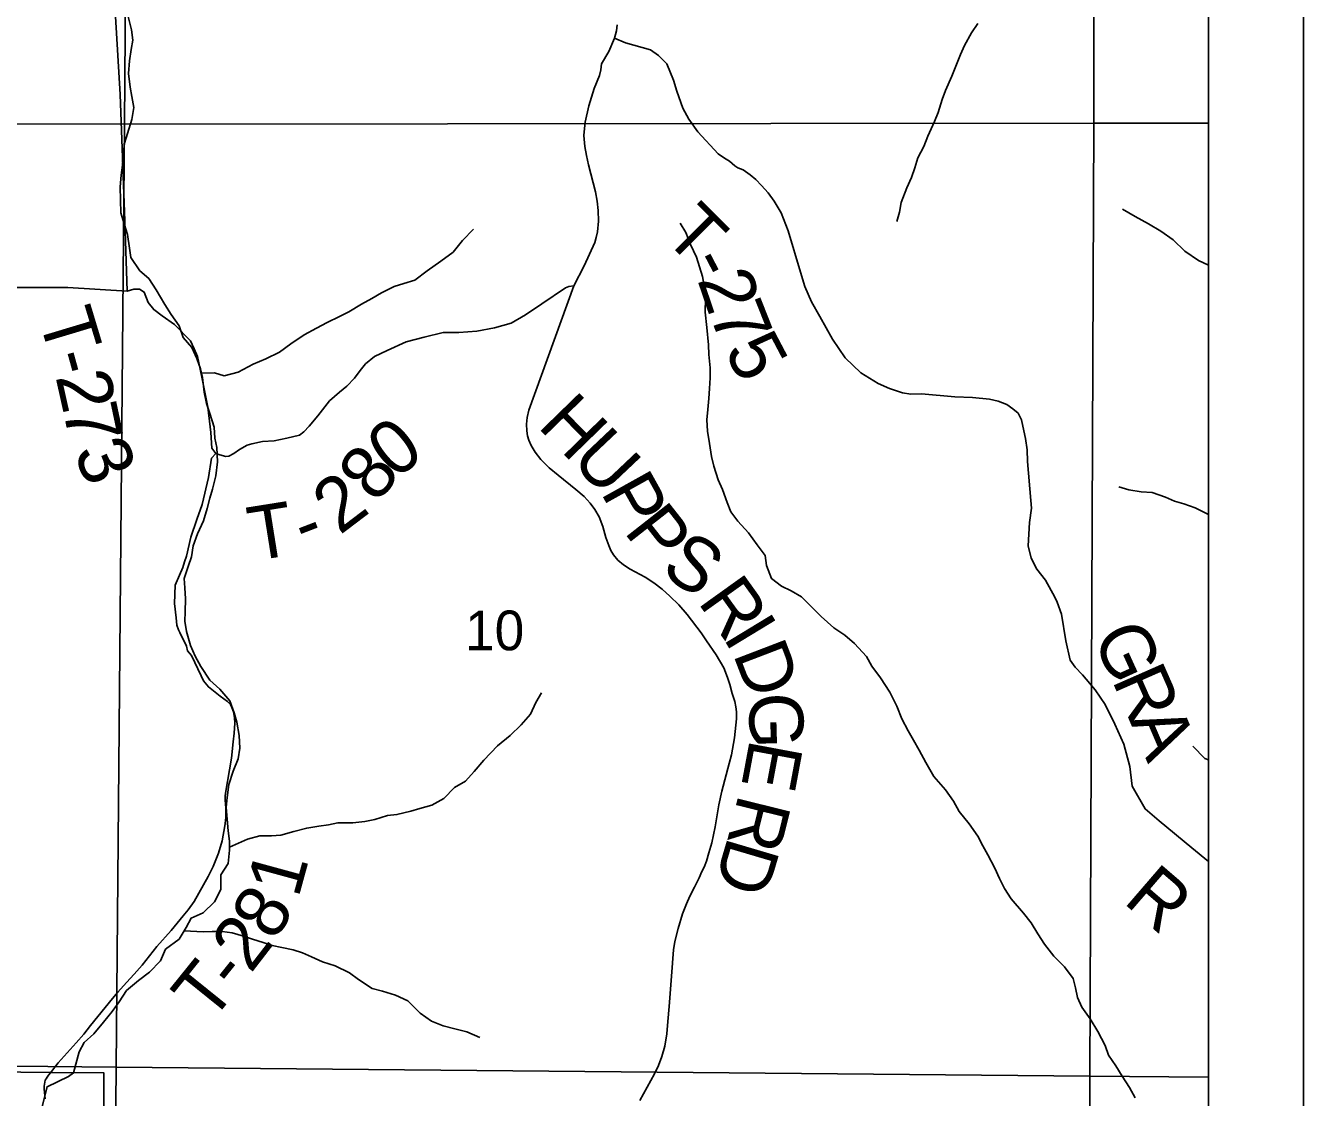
# Model space of a CAD drawing. Extents: x 0 to 34, y 0 to 22.
# Drawn here: x 7.655 to 9, y 16.596 to 17.724 of the extents above; entities that cross this region are included whole.
import ezdxf

# ---------------------------------------------------------------- set-up
doc = ezdxf.new("R2010")
doc.units = 0
for name, color, linetype in [('Default', 7, 'Continuous'), ('GM_X_Minor_River', 7, 'Continuous'), ('GM_X_Rail_Line', 7, 'Continuous'), ('GM_X_Section', 7, 'Continuous'), ('GM_X_Section_Text', 7, 'Continuous'), ('GM_X_Township_Road', 7, 'Continuous'), ('GM_X_Township_Road_Text', 7, 'Continuous'), ('SH_Cut_Line', 7, 'Continuous'), ('SH_Data', 7, 'Continuous')]:
    doc.layers.add(name, color=color, linetype=linetype)

msp = doc.modelspace()

# ---------------------------------------------------------------- linework, layer by layer
at = {"layer": 'Default'}
for points in [[(8.9, 17.6215), (8.9, 18.6179), (8.8175, 18.6179), (8.7788, 18.6182), (8.7796, 17.6215)], [(8.9, 16.6172), (8.9, 17.6215), (8.7796, 17.6215), (8.7751, 16.6184)], [(8.9, 15.6097), (8.9, 16.6172), (8.7751, 16.6184), (8.7763, 15.6092)]]:
    msp.add_lwpolyline(points, close=True, dxfattribs=at)
at = {"layer": 'GM_X_Minor_River'}
for points in [[(7.7057, 16.622), (7.7117, 16.6439), (7.7169, 16.6538), (7.7271, 16.663), (7.7373, 16.6752), (7.7463, 16.6866), (7.7539, 16.6966), (7.7614, 16.7084), (7.7742, 16.7191), (7.7859, 16.7279), (7.7972, 16.7397), (7.8025, 16.7519), (7.8168, 16.7626), (7.8244, 16.7748), (7.8296, 16.7847), (7.8421, 16.7904), (7.8542, 16.8019), (7.8609, 16.8148), (7.8608, 16.8304), (7.8687, 16.8422), (7.8701, 16.8562), (7.8701, 16.8657), (7.8685, 16.8767), (7.8676, 16.8888), (7.8664, 16.9013), (7.8675, 16.9116), (7.8693, 16.9253), (7.8738, 16.9393), (7.879, 16.9523), (7.8808, 16.9636), (7.88, 16.9769), (7.8776, 16.9909), (7.8749, 17.0008), (7.8702, 17.0136), (7.8599, 17.0257), (7.8492, 17.0351), (7.8396, 17.0498), (7.8339, 17.0604), (7.8289, 17.0718), (7.8246, 17.0865), (7.823, 17.0975), (7.8233, 17.107), (7.8236, 17.121), (7.8228, 17.1324), (7.8223, 17.1423), (7.8264, 17.1548), (7.8301, 17.1651), (7.8316, 17.1765), (7.8364, 17.1894), (7.8424, 17.2031), (7.8465, 17.216), (7.8491, 17.2267), (7.8521, 17.2362), (7.8554, 17.2502), (7.8572, 17.265), (7.8567, 17.2802), (7.8544, 17.29), (7.8539, 17.3014), (7.8493, 17.3158), (7.8458, 17.3264), (7.8434, 17.3385), (7.8414, 17.3537), (7.8395, 17.3631), (7.8356, 17.3737), (7.8302, 17.3855), (7.821, 17.396), (7.8171, 17.4081), (7.8087, 17.4202), (7.8018, 17.4308), (7.7926, 17.4463), (7.7849, 17.458), (7.7754, 17.4663), (7.7662, 17.4802), (7.7646, 17.4901), (7.7626, 17.5045), (7.7587, 17.5166), (7.7556, 17.5272), (7.7551, 17.5405), (7.755, 17.5545), (7.7561, 17.567), (7.7572, 17.5773), (7.7579, 17.5875), (7.7593, 17.6004), (7.7627, 17.6107), (7.7671, 17.6255), (7.7693, 17.638), (7.7673, 17.6498), (7.7654, 17.6596), (7.7638, 17.674), (7.7648, 17.6873), (7.7666, 17.6991), (7.7681, 17.709), (7.7669, 17.7199), (7.7634, 17.734)], [(8.6572, 17.7265), (8.6508, 17.7166), (8.6433, 17.7033), (8.6392, 17.6938), (8.6343, 17.6816), (8.6299, 17.671), (8.6235, 17.6561), (8.6198, 17.6466), (8.6157, 17.6329), (8.6116, 17.6234), (8.6048, 17.6078), (8.6004, 17.5972), (8.5944, 17.585), (8.591, 17.5744), (8.5877, 17.5645), (8.5828, 17.5534), (8.5768, 17.5382), (8.575, 17.528), (8.572, 17.5181)], [(8.9, 17.4722), (8.8897, 17.4769), (8.8752, 17.4867), (8.863, 17.4988), (8.85, 17.5078), (8.8371, 17.5157), (8.823, 17.5235), (8.8096, 17.531)], [(7.8405, 17.3583), (7.8543, 17.3587), (7.8642, 17.3557), (7.879, 17.3596), (7.8949, 17.368), (7.9081, 17.3734), (7.9225, 17.3804), (7.9346, 17.3892), (7.9486, 17.3987), (7.9614, 17.4057), (7.9728, 17.4118), (7.9857, 17.4179), (7.9955, 17.4229), (8.0087, 17.431), (8.0197, 17.4371), (8.0299, 17.4429), (8.0432, 17.4498), (8.0534, 17.4529), (8.0648, 17.4564), (8.078, 17.466), (8.0924, 17.4763), (8.1052, 17.4859), (8.115, 17.4981), (8.1267, 17.5099)], [(8.823, 16.5954), (8.8169, 16.6064), (8.8092, 16.6185), (8.8027, 16.6291), (8.795, 16.6404), (8.7915, 16.6506), (8.7838, 16.6653), (8.7757, 16.6789), (8.7669, 16.691), (8.7623, 16.7012), (8.76, 16.7115), (8.7576, 16.7213), (8.7484, 16.7334), (8.7373, 16.7447), (8.7274, 16.7575), (8.7205, 16.7681), (8.7136, 16.7798), (8.7055, 16.79), (8.6925, 16.8051), (8.6856, 16.816), (8.6802, 16.8266), (8.6752, 16.8372), (8.6679, 16.8512), (8.6625, 16.861), (8.6575, 16.8709), (8.6483, 16.8841), (8.6376, 16.8969), (8.6319, 16.9079), (8.6234, 16.9199), (8.6112, 16.9339), (8.6027, 16.9486), (8.5958, 16.9615), (8.5897, 16.9721), (8.5839, 16.9819), (8.5774, 16.9944), (8.572, 17.008), (8.5646, 17.0227), (8.5551, 17.0378), (8.5459, 17.0499), (8.5401, 17.0601), (8.5275, 17.0737), (8.5175, 17.0827), (8.5057, 17.0902), (8.4924, 17.1023), (8.4717, 17.123), (8.461, 17.1294), (8.4508, 17.1342), (8.4401, 17.1421), (8.435, 17.1561), (8.4335, 17.1664), (8.425, 17.1777), (8.4162, 17.1902), (8.4047, 17.2026), (8.3975, 17.2124), (8.3936, 17.2222), (8.3886, 17.2359), (8.3843, 17.2461), (8.3797, 17.2605), (8.377, 17.2707), (8.375, 17.2843), (8.373, 17.2972), (8.3722, 17.3093), (8.3732, 17.32), (8.3743, 17.3317), (8.375, 17.3424), (8.3757, 17.3534), (8.3756, 17.364), (8.3744, 17.378), (8.3739, 17.3882), (8.3723, 17.4064), (8.3703, 17.4227), (8.3709, 17.4371), (8.3701, 17.4466), (8.3677, 17.4603), (8.3615, 17.4807), (8.355, 17.4939), (8.35, 17.5064), (8.3442, 17.5162)], [(8.9, 17.2097), (8.8861, 17.2167), (8.8743, 17.2208), (8.8644, 17.2238), (8.8549, 17.2279), (8.8408, 17.2327), (8.8294, 17.2334), (8.8161, 17.2356), (8.8058, 17.2386)], [(7.8701, 16.8593), (7.8887, 16.8677), (7.9019, 16.8712), (7.9141, 16.8713), (7.924, 16.8721), (7.9376, 16.876), (7.9512, 16.8795), (7.9638, 16.8815), (7.974, 16.8831), (7.9839, 16.885), (7.9998, 16.8851), (8.0123, 16.8864), (8.0229, 16.8887), (8.0362, 16.8926), (8.0461, 16.8938), (8.0609, 16.8973), (8.0703, 16.9), (8.0828, 16.9035), (8.0953, 16.9108), (8.1066, 16.9223), (8.1184, 16.9288), (8.1274, 16.9391), (8.1376, 16.9509), (8.1519, 16.9662), (8.1651, 16.9769), (8.1768, 16.9883), (8.1866, 16.9994), (8.1922, 17.0119), (8.1982, 17.0218)], [(8.9, 16.9515), (8.8962, 16.9528), (8.8836, 16.9656)], [(7.8223, 16.7715), (7.8422, 16.7703), (7.8517, 16.7708), (7.8623, 16.7708), (7.8726, 16.7694), (7.8848, 16.7657), (7.8943, 16.7627), (7.9053, 16.759), (7.9148, 16.756), (7.9251, 16.7538), (7.9369, 16.7512), (7.9468, 16.7483), (7.9563, 16.7441), (7.9677, 16.7389), (7.9811, 16.7344), (7.9963, 16.7273), (8.0058, 16.7202), (8.0199, 16.7108), (8.031, 16.7078), (8.0447, 16.7038), (8.0576, 16.6978), (8.0706, 16.6846), (8.0824, 16.6763), (8.0946, 16.6715), (8.1072, 16.6681), (8.1197, 16.6652), (8.1334, 16.6592)], [(7.7097, 16.2585), (7.7075, 16.2873), (7.7071, 16.3142), (7.7109, 16.3434), (7.7223, 16.3655), (7.7265, 16.3863), (7.7132, 16.4065), (7.7087, 16.4258), (7.7033, 16.4509), (7.7083, 16.4751), (7.7094, 16.5002), (7.7049, 16.523), (7.6897, 16.5457), (7.6794, 16.5647), (7.6726, 16.5852), (7.6779, 16.6072), (7.7006, 16.6179), (7.7057, 16.622)]]:
    msp.add_lwpolyline(points, dxfattribs=at)
at = {"layer": 'GM_X_Rail_Line'}
for points in [[(5.9824, 16.6436), (7.149, 16.6283), (7.6814, 16.6224), (7.7376, 16.622), (7.7377, 16.1663), (7.7446, 16.1373), (7.7538, 15.9954), (7.756, 15.9342), (7.7526, 15.9181), (7.7434, 15.892), (7.7355, 15.6105), (7.8392, 15.6096), (8.369, 15.6108), (8.7708, 15.6025), (8.77, 15.1835), (8.767, 14.6265), (8.9, 14.624), (8.9, 20.9)], [(4.5781, 14.1), (8.76, 14.1), (8.766, 14.6043), (8.767, 14.6265), (8.77, 15.1835), (8.7708, 15.6025), (8.369, 15.6108), (7.8392, 15.6096), (7.7355, 15.6105), (7.7434, 15.892), (7.7526, 15.9181), (7.756, 15.9342), (7.7538, 15.9954), (7.7446, 16.1373), (7.7377, 16.1663), (7.7376, 16.622), (7.6814, 16.6224), (7.149, 16.6283), (5.9824, 16.6436)]]:
    msp.add_lwpolyline(points, dxfattribs=at)
at = {"layer": 'GM_X_Section'}
for points in [[(6.7712, 18.6214), (6.7897, 18.6209), (7.7667, 18.6191), (7.7595, 17.6205), (6.7568, 17.6224)], [(7.7667, 18.6191), (7.7955, 18.6195), (8.7788, 18.6182), (8.7796, 17.6215), (7.7595, 17.6205)], [(7.7595, 17.6205), (7.7506, 16.628), (6.7418, 16.6375), (6.7568, 17.6224)], [(7.7595, 17.6205), (8.7796, 17.6215), (8.7751, 16.6184), (7.7506, 16.628)], [(7.7506, 16.628), (8.7751, 16.6184), (8.7763, 15.6092), (7.7414, 15.613)]]:
    msp.add_lwpolyline(points, close=True, dxfattribs=at)
at = {"layer": 'GM_X_Township_Road'}
for points in [[(7.8117, 18.4807), (7.8122, 18.4788), (7.8194, 18.4479), (7.8179, 18.4023), (7.7996, 18.3642), (7.7818, 18.3052), (7.7671, 18.2041), (7.7472, 18.1242), (7.7329, 18.0102), (7.7357, 17.8869), (7.7498, 17.734), (7.755, 17.6517), (7.7598, 17.5188), (7.7622, 17.4448)], [(8.2778, 17.7251), (8.277, 17.7187), (8.2751, 17.7111), (8.2691, 17.6969), (8.2615, 17.6842), (8.2606, 17.6776), (8.2592, 17.6718), (8.2537, 17.658), (8.2479, 17.6397), (8.2442, 17.6227), (8.2434, 17.6161), (8.2429, 17.6086), (8.2439, 17.5971), (8.2455, 17.5874), (8.2476, 17.5777), (8.2552, 17.5494), (8.2567, 17.5395), (8.2577, 17.5296), (8.2581, 17.5185), (8.2571, 17.5073), (8.2557, 17.5014), (8.2545, 17.4959), (8.2431, 17.4713), (8.2323, 17.4503), (8.1848, 17.3196), (8.1831, 17.3119), (8.1824, 17.3046), (8.1829, 17.2976), (8.1835, 17.2924), (8.185, 17.2878), (8.1874, 17.2821), (8.1914, 17.2752), (8.1977, 17.2676), (8.2064, 17.2589), (8.2156, 17.2509), (8.2344, 17.2358), (8.2431, 17.2285), (8.2496, 17.2217), (8.2544, 17.2149), (8.2589, 17.2073), (8.2627, 17.197), (8.2661, 17.1854), (8.2692, 17.177), (8.2713, 17.1717), (8.2739, 17.1672), (8.2787, 17.1615), (8.2845, 17.1567), (8.2915, 17.152), (8.3073, 17.1435), (8.3166, 17.1376), (8.3253, 17.1309), (8.3334, 17.1236), (8.3426, 17.1147), (8.3515, 17.1044), (8.3663, 17.085), (8.372, 17.0766), (8.3819, 17.0618), (8.39, 17.0481), (8.3941, 17.0381), (8.3963, 17.0307), (8.3989, 17.0212), (8.4015, 17.0128), (8.4028, 17.0072), (8.4033, 17.0019), (8.4035, 16.9946), (8.4012, 16.9747), (8.3981, 16.9568), (8.3957, 16.9475), (8.388, 16.9184), (8.3849, 16.9039), (8.3809, 16.881), (8.3774, 16.8639), (8.3743, 16.8534), (8.3718, 16.8446), (8.3694, 16.8384), (8.3671, 16.8338), (8.3641, 16.8271), (8.3593, 16.8175), (8.3542, 16.8077), (8.3507, 16.7999), (8.3466, 16.7894), (8.342, 16.7737), (8.3385, 16.7602), (8.3371, 16.7515), (8.3363, 16.7421), (8.3357, 16.7328), (8.3324, 16.6916), (8.3312, 16.6758), (8.33, 16.6631), (8.3279, 16.65), (8.3249, 16.639), (8.3214, 16.6295), (8.3172, 16.6207), (8.3016, 16.5926)], [(8.2751, 17.7111), (8.2867, 17.7062), (8.313, 17.6989), (8.3215, 17.6928), (8.3301, 17.6841), (8.3373, 17.6667), (8.3407, 17.6552), (8.3471, 17.6374), (8.3533, 17.6257), (8.3627, 17.6125), (8.384, 17.5894), (8.3909, 17.5846), (8.3961, 17.5817), (8.4018, 17.5768), (8.405, 17.5747), (8.4106, 17.5726), (8.4177, 17.5672), (8.4237, 17.5622), (8.4299, 17.5558), (8.4366, 17.5483), (8.4429, 17.5396), (8.4503, 17.5273), (8.4578, 17.5083), (8.4709, 17.4648), (8.4753, 17.4496), (8.4822, 17.4336), (8.4912, 17.4182), (8.5044, 17.3943), (8.5176, 17.3745), (8.5341, 17.3589), (8.5526, 17.3476), (8.5643, 17.3422), (8.5782, 17.3376), (8.5867, 17.3362), (8.598, 17.3366), (8.633, 17.3336), (8.6516, 17.3328), (8.6698, 17.3309), (8.6788, 17.3288), (8.688, 17.3253), (8.6941, 17.3208), (8.6997, 17.3163), (8.7033, 17.3094), (8.7048, 17.3028), (8.7075, 17.2896), (8.7094, 17.2776), (8.7098, 17.2653), (8.7132, 17.2242), (8.714, 17.2164), (8.7116, 17.2013), (8.7105, 17.1766), (8.7134, 17.1638), (8.7195, 17.1521), (8.7286, 17.1405), (8.7383, 17.1227), (8.741, 17.1174), (8.7454, 17.1046), (8.7498, 17.0765), (8.7546, 17.0563), (8.7597, 17.0489), (8.7676, 17.0409), (8.7808, 17.0249), (8.7912, 17.0096), (8.8014, 16.9888), (8.8111, 16.9678), (8.8173, 16.9445), (8.8198, 16.9238), (8.8334, 16.8997), (8.8482, 16.8872), (8.8824, 16.8588), (8.9, 16.8445)], [(7.6201, 17.4485), (7.6998, 17.4485), (7.7622, 17.4448)], [(7.7622, 17.4448), (7.7694, 17.4469), (7.7753, 17.4469), (7.78, 17.4437), (7.7843, 17.4328), (7.7902, 17.4254), (7.7991, 17.4188), (7.8119, 17.4097), (7.8288, 17.3923), (7.8329, 17.3839), (7.8361, 17.3758), (7.8408, 17.3543), (7.8473, 17.3227), (7.8503, 17.2958), (7.8514, 17.2794), (7.8557, 17.274)], [(7.8557, 17.274), (7.8597, 17.2725), (7.8659, 17.2706), (7.8691, 17.2711), (7.8746, 17.2738), (7.8805, 17.278), (7.8885, 17.2826), (7.8936, 17.2841), (7.9047, 17.2865), (7.9168, 17.2872), (7.9301, 17.2901), (7.9435, 17.2931), (7.9483, 17.2968), (7.9536, 17.3026), (7.9628, 17.3136), (7.9752, 17.3292), (7.9858, 17.3383), (7.9933, 17.3446), (8.0013, 17.3531), (8.0073, 17.3612), (8.0131, 17.3683), (8.0226, 17.3759), (8.0358, 17.3822), (8.056, 17.3913), (8.0747, 17.3963), (8.0948, 17.4013), (8.1114, 17.4014), (8.1301, 17.4028), (8.1488, 17.4063), (8.1664, 17.4112), (8.1813, 17.4199), (8.1987, 17.4315), (8.2235, 17.4483), (8.2271, 17.4497), (8.2323, 17.4503)], [(7.8557, 17.274), (7.8511, 17.2688), (7.8477, 17.2485), (7.8411, 17.2201), (7.8354, 17.2044), (7.8294, 17.1858), (7.8246, 17.1656), (7.8227, 17.1598), (7.8208, 17.1539), (7.8172, 17.1457), (7.8127, 17.1351), (7.8121, 17.1161), (7.8137, 17.1009), (7.8146, 17.093), (7.8162, 17.0882), (7.8176, 17.0854), (7.8246, 17.0712), (7.8259, 17.0661), (7.8298, 17.0611), (7.8401, 17.0399), (7.8427, 17.0346), (7.8477, 17.0282), (7.8601, 17.0185), (7.8677, 17.0128), (7.8709, 17.0096), (7.8725, 17.0065), (7.8743, 17.0018), (7.8752, 16.9956), (7.8755, 16.9899), (7.8748, 16.9793), (7.8739, 16.9703), (7.872, 16.9533), (7.87, 16.9408), (7.866, 16.9183), (7.8654, 16.9136), (7.8653, 16.9088), (7.8659, 16.901), (7.8659, 16.8912), (7.8656, 16.8871), (7.865, 16.882), (7.8621, 16.8662), (7.8582, 16.8531), (7.8526, 16.839), (7.8474, 16.8285), (7.8327, 16.8024), (7.8265, 16.7933), (7.8211, 16.787), (7.8084, 16.7717), (7.7935, 16.7549), (7.778, 16.7353), (7.7695, 16.7256), (7.7615, 16.7171), (7.7526, 16.7068), (7.7469, 16.7003), (7.7237, 16.6718), (7.7165, 16.6625), (7.7086, 16.6534), (7.6898, 16.6324), (7.6816, 16.6219)], [(7.6761, 16.5945), (7.6752, 16.6011), (7.675, 16.6049), (7.675, 16.6079), (7.6751, 16.6101), (7.6755, 16.6122), (7.6761, 16.614), (7.6769, 16.6156), (7.6779, 16.6173), (7.6794, 16.6194), (7.6816, 16.6219)]]:
    msp.add_lwpolyline(points, dxfattribs=at)
at = {"layer": 'SH_Cut_Line'}
for points in [[(5.9824, 16.6436), (7.149, 16.6283), (7.6814, 16.6224), (7.7376, 16.622), (7.7377, 16.1663), (7.7446, 16.1373), (7.7538, 15.9954), (7.756, 15.9342), (7.7526, 15.9181), (7.7434, 15.892), (7.7355, 15.6105), (7.8392, 15.6096), (8.369, 15.6108), (8.7708, 15.6025), (8.77, 15.1835), (8.767, 14.6265), (8.9, 14.624), (8.9, 20.9)], [(4.5781, 14.1), (8.9, 14.1), (8.9, 14.624), (8.767, 14.6265), (8.77, 15.1835), (8.7708, 15.6025), (8.369, 15.6108), (7.8392, 15.6096), (7.7355, 15.6105), (7.7434, 15.892), (7.7526, 15.9181), (7.756, 15.9342), (7.7538, 15.9954), (7.7446, 16.1373), (7.7377, 16.1663), (7.7376, 16.622), (7.6814, 16.6224), (7.149, 16.6283), (5.9824, 16.6436)]]:
    msp.add_lwpolyline(points, dxfattribs=at)
at = {"layer": 'SH_Data'}
for p, q in [((9, 21), (9, 14)), ((8.9, 20.9), (8.9, 14.1))]:
    msp.add_line(p, q, dxfattribs=at)

# ---------------------------------------------------------------- texts
at = {"layer": 'GM_X_Section_Text'}
msp.add_text('10', height=0.04186, rotation=0, dxfattribs=at).set_placement((8.1178, 17.0667))
at = {"layer": 'GM_X_Township_Road_Text'}
for s, rotation, p in [('T', 314.9485, (8.3248, 17.5019)), ('-', 297.6055, (8.3521, 17.4755)), ('2', 288.6785, (8.362, 17.457)), ('T', 286.7772, (7.6685, 17.4171)), ('7', 291.5766, (8.3743, 17.4209)), ('5', 297.7572, (8.3899, 17.3823)), ('-', 285.4071, (7.6807, 17.3768)), ('2', 282.644, (7.6867, 17.355)), ('H', 314.2375, (8.193, 17.3023)), ('7', 281.9937, (7.6943, 17.321)), ('0', 38.4136, (8.0442, 17.2455)), ('U', 313.4389, (8.2278, 17.2666)), ('3', 293.18, (7.7052, 17.2752)), ('8', 52.6308, (8.0255, 17.2203)), ('P', 299.1414, (8.2599, 17.2333)), ('2', 37.2426, (7.9859, 17.1874)), ('T', 9.0459, (7.8944, 17.1605)), ('P', 308.1364, (8.284, 17.1917)), ('-', 21.0139, (7.9489, 17.1705)), ('S', 326.3499, (8.3221, 17.1482)), ('R', 305.6411, (8.3618, 17.1177)), ('I', 301.2864, (8.3884, 17.0807)), ('G', 294.4777, (8.7774, 17.0809)), ('D', 290.947, (8.3993, 17.0632)), ('R', 293.7659, (8.798, 17.0356)), ('G', 271.5447, (8.4162, 17.0215)), ('A', 293.212, (8.8167, 16.993)), ('E', 259.4188, (8.4178, 16.9747)), ('R', 256.1105, (8.4061, 16.9167)), ('D', 253.5157, (8.395, 16.8721)), ('1', 74.7389, (7.9423, 16.8048)), ('R', 319.2484, (8.8092, 16.8016)), ('8', 58.84, (7.9174, 16.7591)), ('2', 52.3664, (7.8921, 16.7256)), ('T', 51.124, (7.85, 16.6732)), ('-', 51.3386, (7.8768, 16.7065))]:
    msp.add_text(s, height=0.0568, rotation=rotation, dxfattribs=at).set_placement(p)

doc.saveas('drawing.dxf')
